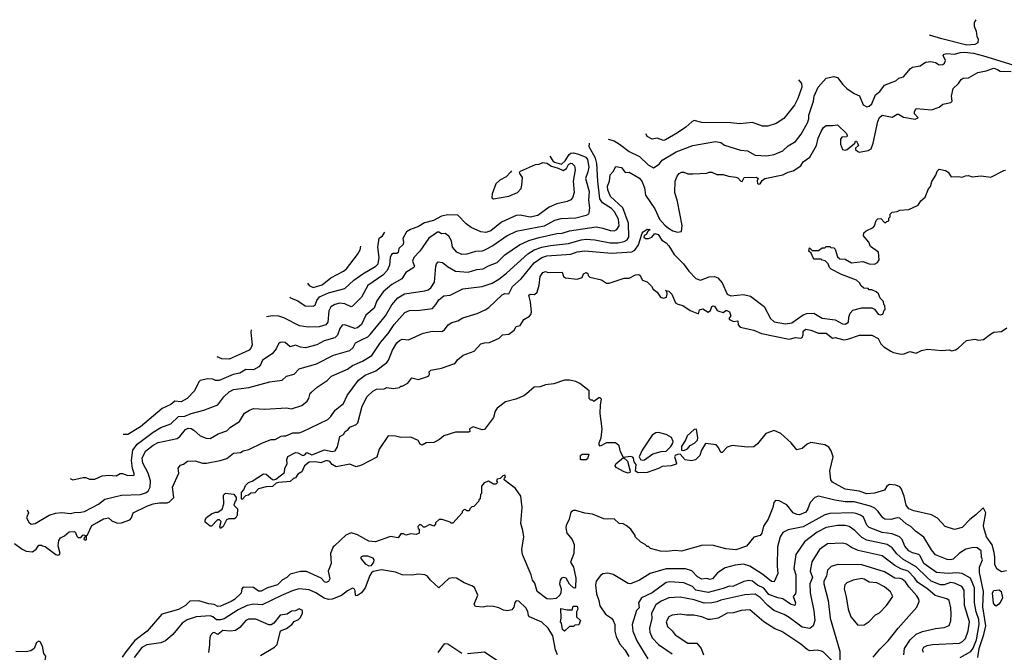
# Model space of a CAD drawing. Extents: x 1793424 to 1900092, y 321114 to 470632.
# Tile 265 of 292: x 1843774 to 1851528, y 461206 to 466186. Entities that reach past the tile are written whole.
import ezdxf

# ---------------------------------------------------------------- set-up
doc = ezdxf.new("R2010")
doc.units = 0

msp = doc.modelspace()

# ---------------------------------------------------------------- linework, layer by layer
at = {"layer": '0CON05XD'}
for points in [[(1851304.3, 466186.5), (1851290, 466165), (1851290, 466135), (1851307.5, 466095), (1851312.5, 466055), (1851322.5, 466035), (1851320, 466005), (1851295, 465990), (1851232.9, 465987.1), (1851036, 466035), (1850938.4, 466065.5)], [(1848407.3, 465245.9), (1848455, 465232), (1848497.6, 465207.6), (1848575, 465147.5), (1848655, 465110), (1848723.6, 465043.6), (1848765, 465020), (1848810.3, 465049.7), (1848835, 465080), (1848943.8, 465146.2), (1849075, 465196.2), (1849255, 465228), (1849295, 465219.2), (1849325, 465199.5), (1849451.2, 465158.8), (1849505, 465153.8), (1849565, 465118.8), (1849655, 465114), (1849715, 465125.8), (1849783.3, 465155), (1849825, 465193.8), (1849885, 465228), (1849927.5, 465285), (1849978.1, 465375), (1849987.8, 465405), (1849989.1, 465435), (1850025.6, 465545), (1850029.5, 465585), (1850061.4, 465655), (1850125, 465725.8), (1850185, 465738.8), (1850215, 465731.2), (1850256.2, 465675), (1850286.7, 465645), (1850345, 465606.2), (1850387.1, 465587.1), (1850417.8, 465515), (1850445, 465501.5), (1850465, 465506.9), (1850484.3, 465525), (1850514.6, 465595.4), (1850548.6, 465621.4), (1850585, 465670), (1850645.7, 465694.3), (1850674.1, 465705.9), (1850697.5, 465725), (1850735, 465735.8), (1850788.3, 465801.7), (1850805, 465812.5), (1850865, 465824), (1850908.3, 465851.7), (1850948.3, 465858.3), (1850985, 465850), (1851015, 465832), (1851045, 465832.5), (1851058, 465845), (1851063.8, 465865), (1851047.5, 465905), (1851054, 465916), (1851075, 465920.8), (1851135.6, 465914.4), (1851180.9, 465929.1), (1851215, 465932.1), (1851285, 465922.2), (1851365, 465901.1), (1851928.5, 465728.5)], [(1843834, 462326.3), (1843843.8, 462305), (1843828.5, 462265), (1843845, 462229.2), (1843865, 462215.8), (1843895, 462220), (1844005.4, 462284.6), (1844055, 462300), (1844105, 462306.5), (1844175, 462298.1), (1844205, 462307.1), (1844255, 462309.2), (1844285, 462315.6), (1844345, 462345.6), (1844395, 462371.4), (1844445, 462412.5), (1844575, 462441.9), (1844725, 462449.5), (1844765, 462461.5), (1844785.7, 462475), (1844803, 462507), (1844803.2, 462555), (1844786, 462615), (1844744.6, 462695), (1844740, 462735), (1844765, 462790.6), (1844825, 462835.6), (1844865, 462856.5), (1845015, 462890), (1845035.5, 462904.5), (1845079.1, 462960.9), (1845099.7, 462970.3), (1845125, 462966.6), (1845145.7, 462955.7), (1845195, 462911.2), (1845241.7, 462891.7), (1845275, 462888.8), (1845337.5, 462925), (1845405, 462948.8), (1845435, 462978.8), (1845505.7, 463024.3), (1845545, 463087.5), (1845585, 463113.3), (1845615, 463126.2), (1845705, 463119.2), (1845875, 463130), (1845915, 463122), (1845995, 463149.2), (1846037.9, 463182.1), (1846051.2, 463205), (1846062, 463245), (1846071.2, 463255), (1846115.9, 463294.1), (1846196.7, 463345), (1846229.7, 463380.3), (1846356.2, 463435), (1846395, 463464), (1846475, 463498.6), (1846547.1, 463542.9), (1846614.3, 463645), (1846675.3, 463714.7), (1846722.4, 463787.6), (1846807.6, 463882.4), (1846845, 463897.1), (1846925, 463898.6), (1847025, 463912.5), (1847050.8, 463945), (1847075, 463982), (1847115, 464011.2), (1847165, 464018.8), (1847265, 464068), (1847415, 464086.9), (1847495, 464111.4), (1847547.2, 464142.8), (1847608.1, 464191.9), (1847775, 464342.2), (1847825, 464373.6), (1847885, 464395.4), (1847955, 464409.6), (1848095, 464425.4), (1848195, 464453.8), (1848235, 464458.8), (1848304.5, 464454.5), (1848425, 464430.9), (1848485, 464429.6), (1848535, 464438.9), (1848557.3, 464452.7), (1848570.9, 464475), (1848568.4, 464585), (1848523.4, 464705), (1848427.3, 464795), (1848405, 464847.5), (1848403.5, 464875), (1848419.4, 464915), (1848423.8, 464965), (1848448.7, 464991.3), (1848468.8, 465031.2), (1848512.9, 465022.9), (1848543, 464983), (1848575, 464986), (1848655, 464939.2), (1848675, 464910), (1848695, 464863.8), (1848703.6, 464805), (1848775, 464698), (1848813.5, 464615), (1848855, 464567.5), (1848883.8, 464545), (1848917.5, 464525), (1848955, 464513.8), (1848985, 464520), (1848992.5, 464565), (1848953.8, 464755), (1848933.8, 464825), (1848936.2, 464915), (1848951.2, 464955), (1848966.7, 464975), (1848985, 464986.2), (1849005, 464986), (1849035, 464974.2), (1849075, 464973.3), (1849185, 464977.5), (1849205, 464986.7), (1849223.6, 464986.4), (1849265, 464967.5), (1849315, 464966.7), (1849355, 464953.3), (1849415, 464946.7), (1849430.7, 464940.7), (1849453.8, 464915), (1849463.2, 464913.2), (1849480, 464945), (1849576.4, 464946.4), (1849590, 464935), (1849581.7, 464918.3), (1849585, 464897.5), (1849595, 464891.2), (1849605, 464894), (1849620, 464920), (1849643, 464937), (1849785, 464966), (1849825, 464986), (1849865, 464996.2), (1849926.7, 465035), (1849945, 465067.5), (1849996, 465105), (1850049.2, 465195), (1850062.9, 465255), (1850086, 465305), (1850105, 465337.5), (1850125, 465352.5), (1850175, 465352.5), (1850215, 465360), (1850285, 465290), (1850290, 465275), (1850286.7, 465263.3), (1850248.3, 465261.7), (1850237.5, 465245), (1850237, 465207), (1850255, 465163.8), (1850275, 465160), (1850290, 465165), (1850350, 465215), (1850355, 465230), (1850365, 465230), (1850375, 465210), (1850380, 465195), (1850356.2, 465175), (1850356.2, 465165), (1850375, 465147.5), (1850385.9, 465144.1), (1850455, 465157.5), (1850479.3, 465170.7), (1850496.4, 465213.6), (1850532.9, 465385), (1850544.6, 465415.4), (1850565, 465434.2), (1850645, 465418.4), (1850685, 465444), (1850693.9, 465443.9), (1850735, 465420), (1850826.1, 465403.9), (1850850, 465415), (1850820, 465445), (1850820, 465465), (1850835, 465486.7), (1850955, 465476.2), (1851015, 465497.5), (1851045, 465522.5), (1851107.5, 465535), (1851117.5, 465545), (1851112.5, 465585), (1851126, 465645), (1851166.4, 465683.6), (1851187.5, 465715), (1851205, 465726.7), (1851245, 465730), (1851318.3, 465771.7), (1851385.6, 465784.4), (1851445, 465804.3), (1851473.3, 465795), (1851495, 465780), (1851581.7, 465778.3)], [(1849908.5, 465713.8), (1849932, 465685), (1849934.3, 465655), (1849902.9, 465565), (1849876.8, 465513.2), (1849791.2, 465408.8), (1849730.7, 465369.3), (1849665, 465347.5), (1849625, 465348.8), (1849545, 465376.2), (1849445, 465366), (1849375, 465374.2), (1849147.3, 465377.3), (1849086.8, 465393.2), (1849066.6, 465383.4), (1849020.3, 465339.7), (1848955.4, 465294.6), (1848860.3, 465239.7), (1848845, 465235.8), (1848795, 465254.3), (1848753.9, 465246.1), (1848715, 465266.2), (1848708.6, 465285), (1848709.4, 465291.2)], [(1844172.7, 462573.9), (1844193, 462563), (1844275, 462583.3), (1844295, 462583.3), (1844325, 462570), (1844365, 462570), (1844425, 462596.2), (1844475, 462601.2), (1844533.6, 462596.4), (1844565, 462612.5), (1844585, 462612.5), (1844627, 462597), (1844675, 462600), (1844677, 462613), (1844662.5, 462652.5), (1844655.6, 462715.6), (1844665, 462796.2), (1844699.4, 462845), (1844825, 462940), (1844885, 462976.9), (1844965, 463005.7), (1845025, 463061.9), (1845074.5, 463065.5), (1845125, 463086.9), (1845225, 463111.2), (1845335, 463153.3), (1845382.4, 463217.6), (1845423.6, 463256.4), (1845456.7, 463275), (1845578.3, 463291.7), (1845745, 463336), (1845841.7, 463348.3), (1845875, 463378.8), (1845935, 463396.7), (1845975, 463438.8), (1846112.1, 463477.9), (1846245, 463545.7), (1846375, 463582.5), (1846400, 463605), (1846418.6, 463641.4), (1846470.6, 463669.4), (1846515, 463690.6), (1846535, 463707.5), (1846655.6, 463855), (1846705, 463942), (1846753.1, 463996.9), (1846805, 464026.9), (1846965, 464051.4), (1846990.3, 464059.7), (1847010.8, 464075), (1847039.6, 464120.4), (1847051.4, 464245), (1847056.2, 464265), (1847069.3, 464280.7), (1847105, 464274), (1847143.4, 464243.4), (1847205, 464207.1), (1847305, 464200), (1847375, 464218.9), (1847425, 464224.3), (1847465, 464249.2), (1847535, 464274.3), (1847596, 464335), (1847710, 464415), (1847785, 464448.5), (1847865, 464472.9), (1848005, 464503.5), (1848045, 464505.6), (1848105, 464523.6), (1848314.4, 464554.4), (1848365.4, 464545.4), (1848424.2, 464525.8), (1848455, 464524.4), (1848478, 464535), (1848495, 464562.5), (1848490.9, 464615), (1848459.5, 464675), (1848435, 464700), (1848363.1, 464745), (1848343.6, 464775), (1848326.5, 464915), (1848319.7, 465055), (1848308.9, 465095), (1848257.8, 465185), (1848262.5, 465214.8)], [(1847949.7, 465111.8), (1847973.1, 465075), (1847985, 465065.4), (1848041.2, 465048.8), (1848071.1, 465075), (1848100.7, 465125), (1848115, 465135.8), (1848135, 465138.7), (1848175, 465128.8), (1848233.6, 465103.6), (1848246.6, 465085), (1848255.3, 465025.3), (1848249.5, 464989.5), (1848229.6, 464935), (1848260, 464835), (1848253.3, 464765), (1848261.9, 464705), (1848257.1, 464665), (1848252.5, 464655), (1848236.2, 464645), (1848155, 464624.5), (1848035, 464619.4), (1847985, 464605.6), (1847905, 464561.8), (1847685, 464518.5), (1847614, 464485), (1847501.2, 464405), (1847435, 464371.4), (1847415, 464364.3), (1847365, 464360.8), (1847295, 464341.4), (1847255, 464338.6), (1847215.5, 464355.5), (1847181.4, 464395), (1847174, 464445), (1847152.7, 464482.7), (1847125, 464502), (1847095, 464501.4), (1847075, 464513.3), (1847065, 464512.7), (1846995, 464467.5), (1846924.3, 464365), (1846878.8, 464315), (1846868.8, 464285), (1846882.5, 464245), (1846877.5, 464235), (1846814.1, 464195.9), (1846784.3, 464145.7), (1846705, 464101.9), (1846637.5, 464045), (1846588, 463972), (1846565, 463916), (1846499.8, 463860.2), (1846465, 463787.5), (1846435, 463759.4), (1846412.5, 463755), (1846335, 463784.2), (1846315, 463781.2), (1846295.6, 463754.4), (1846277, 463703), (1846255, 463682.9), (1846171.3, 463658.7), (1846113.4, 463626.6), (1846025.9, 463604.1), (1845985, 463608.6), (1845945, 463624.3), (1845905, 463610.9), (1845865, 463643.8), (1845845, 463648.8), (1845826.1, 463643.9), (1845813.3, 463635), (1845794.1, 463595.9), (1845761.2, 463555), (1845686, 463505), (1845670.3, 463469.7), (1845656.3, 463453.7), (1845615, 463429.4), (1845555, 463433.5), (1845507.1, 463402.9), (1845455, 463391.8), (1845345, 463347.1), (1845315, 463346.2), (1845295, 463356), (1845255, 463360), (1845195, 463346), (1845184, 463335), (1845152, 463265), (1845093.8, 463205), (1845045, 463176.9), (1844995, 463182.7), (1844965, 463155.6), (1844896.2, 463125), (1844725, 462981.9), (1844625, 462920), (1844595, 462920), (1844588.7, 462921.7)], [(1847646, 464997), (1847640, 464985), (1847605, 464948.8), (1847555, 464923.8), (1847525, 464893.3), (1847494, 464815), (1847493.3, 464785), (1847505, 464776.7), (1847625, 464796), (1847693.3, 464825), (1847722.7, 464857.3), (1847729.2, 464885), (1847733.6, 464943.6), (1847712.5, 464975), (1847710, 464985), (1847717.5, 464995), (1847835, 465046.9), (1847865, 465050), (1847895, 465061.3), (1847925, 465056.2), (1847962.9, 465032.9), (1848015, 465018.5), (1848055, 464999.5), (1848081.4, 465015), (1848095, 465046.4), (1848115, 465056.4), (1848125, 465054.3), (1848142.5, 465035), (1848148.1, 465005), (1848132.2, 464915), (1848140, 464825), (1848128, 464785), (1848115, 464768.8), (1848085.6, 464754.4), (1848005, 464737.1), (1847945, 464710.8), (1847855, 464645.6), (1847795, 464632.2), (1847715, 464647.1), (1847685, 464644), (1847567.6, 464592.4), (1847485, 464524.2), (1847445, 464510.8), (1847406.1, 464516.1), (1847329.5, 464549.5), (1847289.1, 464579.1), (1847225, 464646.7), (1847145, 464651.2), (1847095, 464638.8), (1847033.2, 464606.8), (1846961.9, 464588.1), (1846915, 464558.2), (1846852.2, 464535), (1846820.8, 464515), (1846791.5, 464465), (1846796.7, 464435), (1846792.8, 464417.2), (1846761.2, 464385), (1846755.9, 464354.1), (1846745, 464345.6), (1846715, 464345.7), (1846702.6, 464337.4), (1846692.2, 464315), (1846687.5, 464255), (1846667.2, 464212.8), (1846633.1, 464175), (1846515, 464092.5), (1846465, 464001.2), (1846395, 463930), (1846385, 463926.2), (1846335, 463948.6), (1846295, 463954.3), (1846256.7, 463945), (1846224, 463925), (1846208.6, 463895), (1846200, 463805), (1846185.4, 463784.6), (1846132.4, 463767.6), (1846045, 463765.8), (1845977, 463777), (1845855, 463840), (1845815, 463851.4), (1845765, 463855.7), (1845719.1, 463847.3)], [(1845850.7, 462910.7), (1845869.3, 462910.7), (1845925, 462932.5), (1845975, 462934.2), (1846005, 462944.2), (1846200.3, 463039.7), (1846225, 463063.3), (1846257.3, 463112.7), (1846323.8, 463165), (1846353, 463227), (1846442.7, 463347.3), (1846495, 463387.5), (1846578.7, 463421.3), (1846665, 463488.6), (1846677.5, 463505), (1846708.9, 463585), (1846745, 463643.3), (1846765, 463661.1), (1846785, 463670), (1846835, 463665.6), (1846952.5, 463717.5), (1847025.7, 463734.3), (1847097.3, 463732.7), (1847120, 463745), (1847148.8, 463785), (1847176.4, 463803.6), (1847225.5, 463814.5), (1847265, 463839.2), (1847377.3, 463872.7), (1847439.1, 463900.9), (1847469.7, 463920.3), (1847575, 464020.8), (1847595, 464030), (1847625, 464028.8), (1847655.8, 464085), (1847724.2, 464145.8), (1847825, 464273.3), (1847885, 464313.8), (1847925, 464326.7), (1848115, 464340), (1848165, 464359.6), (1848225, 464366.5), (1848435, 464347.7), (1848595, 464358.8), (1848617.8, 464372.2), (1848648.5, 464415), (1848677.5, 464505), (1848685, 464516.7), (1848708.8, 464531.2), (1848716.7, 464536.7), (1848740, 464535), (1848720.7, 464519.3), (1848706.7, 464495), (1848692.3, 464487.7), (1848688.8, 464475), (1848703.3, 464465), (1848726, 464464), (1848751.2, 464475), (1848776.7, 464503.3), (1848801.2, 464495), (1848830.3, 464450.3), (1848865, 464430), (1848887.5, 464405), (1848927, 464337), (1849000.8, 464265), (1849045, 464205.8), (1849098.3, 464148.3), (1849135, 464135.8), (1849205, 464161.9), (1849245, 464164.2), (1849273.2, 464153.2), (1849307.5, 464115), (1849346, 464025), (1849375, 464013.3), (1849475, 464021.9), (1849528.5, 464008.5), (1849637.2, 463927.2), (1849686, 463835), (1849715, 463808), (1849805, 463792.9), (1849855, 463799.2), (1849945, 463863.1), (1849974.2, 463874.2), (1850027, 463877), (1850095, 463835.8), (1850195, 463822.5), (1850255, 463792.5), (1850275, 463788.8), (1850300, 463805), (1850303.3, 463845), (1850313.6, 463876.4), (1850335, 463900), (1850407, 463917), (1850485, 463917.5), (1850506.4, 463906.4), (1850535, 463867.5), (1850555, 463862.5), (1850575, 463870), (1850580, 463895), (1850590, 463905), (1850587.5, 463935), (1850580, 463945), (1850577, 463967), (1850550, 463995), (1850537, 464027), (1850520, 464045), (1850485, 464060), (1850465, 464060), (1850455, 464070), (1850423, 464073), (1850400.7, 464090.7), (1850387.5, 464115), (1850365, 464136.7), (1850245, 464180), (1850165, 464222.5), (1850152.5, 464235), (1850140, 464265), (1850118.3, 464288.3), (1850092.5, 464292.5), (1850085, 464300), (1850031.7, 464301.7), (1850021.7, 464311.7), (1850008.3, 464348.3), (1849990, 464365), (1849995, 464390), (1850015, 464370), (1850065, 464370), (1850095, 464390), (1850115, 464390), (1850125, 464400), (1850155, 464400), (1850161.7, 464391.7), (1850185, 464390), (1850195, 464380), (1850215, 464320), (1850233.6, 464303.6), (1850275, 464300), (1850325, 464273.3), (1850415, 464282.5), (1850465, 464263.3), (1850505, 464262.5), (1850530, 464275), (1850542.5, 464295), (1850537.5, 464355), (1850475, 464400), (1850460, 464435), (1850431.7, 464468.3), (1850420, 464485), (1850421.7, 464508.3), (1850440, 464525), (1850495, 464550), (1850507, 464563), (1850520, 464605), (1850531.7, 464618.3), (1850555, 464620), (1850585, 464590), (1850595, 464590), (1850601.7, 464598.3), (1850618.3, 464601.7), (1850620, 464625), (1850630, 464635), (1850630, 464655), (1850645, 464670), (1850685, 464677.5), (1850705, 464687.5), (1850777, 464693), (1850850, 464725), (1850870.7, 464759.3), (1850905, 464790), (1850930, 464855), (1850946.1, 464873.9), (1850958.3, 464911.7), (1850988, 464962), (1851000, 464995), (1851015, 465008.8), (1851065, 465000), (1851086.7, 464985), (1851108.3, 464948.3), (1851165, 464952.5), (1851195, 464947.5), (1851221.7, 464958.3), (1851245, 464958.8), (1851275, 464950), (1851345, 464956.7), (1851423, 464947), (1851525, 465000), (1851538.3, 465001.7)], [(1845900.6, 464002.1), (1845907.3, 463997.3), (1845965, 463972), (1846023.4, 463933.4), (1846085, 463930.8), (1846100.8, 463939.2), (1846113.3, 463975), (1846135.8, 464005), (1846205, 464037.3), (1846335, 464070.6), (1846406, 464135), (1846475.3, 464184.7), (1846580, 464245), (1846596.7, 464265), (1846605.5, 464315), (1846594.4, 464395), (1846605, 464467.5), (1846632.5, 464485), (1846648.5, 464512.6)], [(1846040.3, 464111.4), (1846055, 464092.5), (1846085, 464077.5), (1846155, 464098.5), (1846225, 464154.3), (1846325, 464205.7), (1846347.5, 464225), (1846435, 464336.7), (1846456, 464375), (1846461.7, 464404)], [(1846360.6, 462959.4), (1846375, 462977.5), (1846425, 463000), (1846437, 463013), (1846470, 463145), (1846511.2, 463218.8), (1846555, 463262.5), (1846585, 463277.5), (1846645, 463280), (1846665, 463290), (1846715, 463282.5), (1846765, 463290), (1846775, 463300), (1846785, 463300), (1846830, 463325), (1846863, 463367), (1846915, 463352.5), (1846985, 463377.5), (1846997.5, 463385), (1847002.5, 463395), (1847000, 463415), (1847013, 463427), (1847095, 463443.3), (1847193.6, 463476.4), (1847206, 463484), (1847220.7, 463509.3), (1847267.5, 463545), (1847353.6, 463576.4), (1847406.4, 463633.6), (1847435, 463643.3), (1847475, 463644), (1847551.1, 463678.9), (1847576.2, 463705), (1847625, 463711.8), (1847667.5, 463742.5), (1847685, 463770), (1847715, 463778.5), (1847745, 463825.6), (1847788.8, 463851.2), (1847800.6, 463865), (1847805.6, 463885), (1847795.6, 463965.6), (1847785, 464016.7), (1847795, 464025.6), (1847827.1, 464022.9), (1847848.3, 464041.7), (1847864.2, 464095.8), (1847873.1, 464165), (1847895, 464196.2), (1847915, 464203.3), (1847935, 464196.7), (1848045, 464197.5), (1848057.5, 464165), (1848073, 464153), (1848165, 464143.3), (1848203, 464157), (1848213.6, 464186.4), (1848235, 464196.7), (1848248.3, 464188.3), (1848251.7, 464171.7), (1848265, 464160), (1848355, 464137.5), (1848395, 464112.5), (1848417, 464113), (1848535, 464152.5), (1848575, 464152.5), (1848625, 464178.8), (1848649.3, 464179.3), (1848657.5, 464175), (1848680, 464135), (1848715, 464123.3), (1848749.5, 464089.5), (1848763.3, 464065), (1848795, 464040), (1848821.5, 464001.5), (1848845, 463994.4), (1848866.9, 464003.1), (1848874.3, 464025), (1848870, 464050), (1848860, 464055), (1848885, 464050), (1848910, 464025), (1848938.3, 463958.3), (1848956.1, 463946.1), (1848995.6, 463935.6), (1849055, 463895.8), (1849118.8, 463871.2), (1849128.8, 463901.2), (1849155, 463911.2), (1849195, 463884), (1849215, 463897.5), (1849225, 463927.5), (1849235, 463934), (1849245, 463930.8), (1849267, 463897), (1849280.8, 463890.8), (1849315, 463881.2), (1849334, 463896), (1849344, 463896), (1849365, 463886.2), (1849373.3, 463855), (1849360, 463835), (1849363.3, 463825), (1849395, 463810), (1849430, 463815), (1849432.5, 463785), (1849448.6, 463765), (1849555, 463742.5), (1849615, 463716.7), (1849835, 463672.5), (1849885, 463683.3), (1849925, 463679.4), (1849935, 463684.4), (1849944.4, 463705), (1849944.4, 463735), (1849965, 463750), (1850005, 463742.9), (1850065, 463719.2), (1850125, 463717.5), (1850175, 463680), (1850195, 463683.3), (1850265, 463665.6), (1850295, 463670), (1850386.8, 463703.2), (1850485, 463701.8), (1850535, 463676), (1850555, 463634.3), (1850580, 463610), (1850635, 463575.8), (1850655, 463565.8), (1850715, 463552.5), (1850740, 463555), (1850785, 463573.8), (1850835, 463560), (1850875, 463581.2), (1850925, 463591.2), (1851035, 463581.2), (1851093.6, 463586.4), (1851115, 463580), (1851145, 463587.5), (1851165, 463600), (1851230.3, 463659.7), (1851295, 463671.2), (1851325, 463663.3), (1851365, 463667.5), (1851418.3, 463711.7), (1851445, 463726.2), (1851505, 463731.2), (1851548.3, 463761.7)], [(1845597.7, 463744.8), (1845594.2, 463725), (1845604.2, 463625.8), (1845595, 463600), (1845582.5, 463585), (1845495.5, 463544.5), (1845425, 463514.3), (1845366.1, 463516.1), (1845328.6, 463532.8)], [(1851544, 461846), (1851505, 461839.2), (1851471.1, 461861.1), (1851453.1, 461895), (1851453.9, 461953.9), (1851447.7, 461992.3), (1851431.7, 462051.7), (1851387.5, 462115), (1851365.8, 462185), (1851364, 462205), (1851382.5, 462305), (1851365, 462340), (1851355, 462337.5), (1851303, 462287), (1851257.3, 462252.7), (1851195, 462188.8), (1851135, 462173.3), (1851062.5, 462195), (1851001.7, 462261.7), (1850955, 462287.5), (1850815, 462318.5), (1850776.7, 462336.7), (1850754.5, 462365), (1850740.5, 462435), (1850717.1, 462495), (1850705, 462509.2), (1850675, 462522.9), (1850623, 462527), (1850603.3, 462515), (1850585, 462483.3), (1850505, 462458.8), (1850445, 462453.1), (1850385, 462475.7), (1850275, 462490.8), (1850174, 462545), (1850162.5, 462565), (1850154.1, 462634.1), (1850179.2, 462745), (1850165, 462793.3), (1850145, 462821.2), (1850115, 462838), (1850005, 462858.8), (1849975, 462843.3), (1849935, 462810), (1849895, 462800), (1849848.8, 462855), (1849768.3, 462928.3), (1849715, 462952), (1849651.2, 462928.8), (1849585, 462846.2), (1849556.1, 462823.9), (1849505, 462821.4), (1849385, 462834), (1849345, 462820), (1849305, 462780), (1849295, 462780), (1849278.3, 462818.3), (1849258.3, 462838.3), (1849175, 462850), (1849143, 462797), (1849130, 462755), (1849095, 462720), (1849065, 462714), (1849015, 462722.5), (1848975.9, 462765.9), (1848955, 462764.3), (1848936.7, 462755), (1848931.2, 462745), (1848946.2, 462695), (1848943.6, 462686.4), (1848903.8, 462673.8), (1848835, 462668.8), (1848805, 462652.5), (1848715, 462622.5), (1848645, 462618.8), (1848623, 462633), (1848630, 462685), (1848613.3, 462705), (1848607.5, 462735), (1848603.3, 462743.3), (1848585, 462748), (1848530, 462740), (1848560, 462710), (1848581.7, 462631.7), (1848579.3, 462620.7), (1848565, 462617.5), (1848535, 462626.2), (1848470.5, 462660.5), (1848463.3, 462675), (1848469.3, 462690.7), (1848530, 462740), (1848505.7, 462785), (1848495, 462831.2), (1848465, 462856), (1848395, 462853.8), (1848345, 462830), (1848338.3, 462838.3), (1848337.5, 462855), (1848353.3, 462895), (1848360, 462965), (1848346.7, 463085), (1848347.5, 463155), (1848355, 463200), (1848345, 463210), (1848335, 463210), (1848295, 463180), (1848285, 463190), (1848271.7, 463191.7), (1848260, 463205), (1848260, 463265), (1848185, 463322.5), (1848155, 463337.5), (1848105, 463347.5), (1848065, 463347.5), (1847981.7, 463318.3), (1847915, 463312.5), (1847873, 463297), (1847825, 463292.5), (1847765, 463241.2), (1847744.2, 463225.8), (1847682.1, 463197.9), (1847600.9, 463179.1), (1847535, 463126.7), (1847518.8, 463105), (1847506.7, 463055), (1847435, 462961.2), (1847415, 462956.2), (1847345, 462982.2), (1847316.7, 462965), (1847320, 462945), (1847311.7, 462938.3), (1847205, 462940), (1847115, 462910), (1847080, 462880), (1847035, 462857.1), (1846975, 462854.2), (1846945, 462836.2), (1846926.7, 462845), (1846913, 462873), (1846855, 462900), (1846775, 462897.5), (1846735, 462907.5), (1846675, 462910), (1846604.1, 462805.9), (1846587.7, 462742.3), (1846465, 462679.2), (1846425, 462666.2), (1846375, 462687.5), (1846266.4, 462666.4), (1846234.2, 462684.2), (1846217, 462707), (1846190, 462715), (1846145, 462698.8), (1846103.6, 462706.4), (1846055, 462702.5), (1846017, 462673), (1845995, 462627.5), (1845965, 462607.5), (1845945, 462580), (1845930, 462575), (1845905, 462550), (1845815, 462543.3), (1845795, 462537.5), (1845765, 462511.2), (1845715, 462508.8), (1845655, 462493.3), (1845625, 462462.5), (1845595, 462457.5), (1845575, 462442.5), (1845552.5, 462437.5), (1845525, 462410), (1845520, 462415), (1845520, 462465), (1845540, 462485), (1845551.7, 462518.3), (1845575, 462543.8), (1845605, 462553.3), (1845695, 462610), (1845715, 462607.5), (1845765, 462566.7), (1845775, 462562.5), (1845790.7, 462569.3), (1845858.3, 462621.7), (1845862.5, 462655), (1845879.3, 462690.7), (1845878, 462725), (1845885, 462746.7), (1845945, 462778.8), (1845965, 462776), (1846005, 462756), (1846018.6, 462761.4), (1846035, 462780), (1846075, 462760.8), (1846175, 462798.8), (1846235, 462787.5), (1846258.3, 462791.7), (1846277, 462823), (1846296.2, 462905), (1846325, 462920.8), (1846336.9, 462943.1), (1846360.6, 462959.4)], [(1843733, 462063), (1843795, 462017.5), (1843825, 462002.5), (1843875, 461997.5), (1843905, 462017.5), (1843925, 462050), (1843945, 462050), (1843953, 462043), (1843975, 462040), (1844060, 461975), (1844075, 461970), (1844086.4, 461973.6), (1844092.5, 461985), (1844077.5, 462045), (1844083.6, 462086.4), (1844095, 462107.5), (1844128.3, 462121.7), (1844165, 462153.3), (1844205, 462156.2), (1844215, 462150), (1844225, 462120), (1844235, 462110), (1844255, 462110), (1844275, 462130), (1844288.3, 462128.3), (1844290, 462115), (1844281.7, 462108.3), (1844280, 462095), (1844295, 462090), (1844300, 462095), (1844300, 462125), (1844308.3, 462131.7), (1844342.5, 462205), (1844385, 462228.8), (1844435, 462256), (1844473.6, 462263.6), (1844500.8, 462240.8), (1844545, 462223.3), (1844575.4, 462224.6), (1844641.7, 462248.3), (1844655.7, 462265), (1844668.8, 462305), (1844775, 462356), (1844825, 462373.8), (1844875, 462382.5), (1844935, 462382.5), (1844955, 462390), (1844987.5, 462425), (1844977.5, 462505), (1845027.5, 462615), (1845023.3, 462655), (1845040.7, 462679.3), (1845065, 462687.5), (1845095, 462710), (1845155, 462714), (1845215, 462696.2), (1845244.1, 462694.1), (1845354.2, 462715.8), (1845405, 462731.2), (1845456.8, 462773.2), (1845512.3, 462777.7), (1845535, 462792.9), (1845577.7, 462802.3), (1845685.6, 462854.4), (1845755, 462880), (1845785, 462880), (1845832.3, 462907.7), (1845850.7, 462910.7)], [(1848675, 462717.5), (1848695, 462720), (1848760.5, 462769.5), (1848825, 462786.7), (1848865, 462790), (1848903, 462827), (1848917, 462853), (1848920, 462865), (1848906.4, 462896.4), (1848865, 462921.2), (1848805.9, 462935.9), (1848785, 462934), (1848754.2, 462915.8), (1848675, 462797.5), (1848653.3, 462745), (1848663, 462723), (1848675, 462717.5)], [(1849005, 462793.8), (1849032.4, 462807.6), (1849055, 462833.8), (1849088.8, 462851.2), (1849111.2, 462875), (1849114, 462895), (1849103.3, 462963.3), (1849085, 462959.2), (1849030.9, 462909.1), (1849020, 462880), (1848985.8, 462825), (1848986.2, 462796.2), (1849005, 462793.8)], [(1848235, 462720), (1848195, 462720), (1848190, 462725), (1848190, 462755), (1848203.6, 462766.4), (1848256.7, 462766.7), (1848245, 462730), (1848235, 462720)], [(1849998, 462385), (1849981.9, 462335), (1849965, 462308), (1849915, 462287.5), (1849895, 462290), (1849866, 462305), (1849815, 462366.7), (1849755, 462398), (1849725, 462400), (1849712.5, 462385), (1849704.3, 462345), (1849668.1, 462255), (1849630.9, 462199.1), (1849618.8, 462145), (1849606.7, 462125), (1849555, 462113.3), (1849498.3, 462041.7), (1849415, 462012.9), (1849335, 462020), (1849237.3, 462047.3), (1849155, 462050), (1848985, 462002), (1848935, 462006.2), (1848865, 461998.8), (1848821.7, 462001.7), (1848743, 462023), (1848725, 462040), (1848715, 462040), (1848700, 462055), (1848665, 462072.5), (1848620, 462115), (1848620, 462125), (1848586.4, 462176.4), (1848550, 462205), (1848527, 462217), (1848495, 462220), (1848455, 462257.5), (1848405, 462253.3), (1848375, 462257.5), (1848285, 462293.8), (1848225, 462300.8), (1848155, 462323.3), (1848135, 462322.9), (1848115, 462310), (1848102, 462255), (1848077.1, 462205), (1848074.4, 462185), (1848084.2, 462145), (1848124, 462095), (1848140, 462055), (1848139.2, 461985), (1848111.2, 461915), (1848136.2, 461875), (1848155, 461790), (1848151.7, 461718.3), (1848145, 461710), (1848135, 461712.5), (1848105, 461742.5), (1848078.8, 461788.8), (1848055, 461793.8), (1848041.7, 461788.3), (1848031.2, 461775), (1848024, 461745), (1848037.5, 461705), (1848036.1, 461673.9), (1848027.5, 461655), (1847999.3, 461630.7), (1847953.9, 461623.9), (1847925, 461626.7), (1847849.4, 461685), (1847830.2, 461750.2), (1847812.5, 461775), (1847802.9, 461815), (1847733.3, 461975), (1847729.2, 462015), (1847743.1, 462115), (1847737.5, 462165), (1847721.2, 462218.8), (1847732, 462345), (1847720, 462435), (1847677.5, 462495), (1847590, 462565), (1847591.7, 462578.3), (1847600, 462585), (1847595, 462600), (1847580, 462595), (1847557, 462573), (1847535, 462570), (1847530, 462555), (1847537, 462543), (1847525, 462530), (1847505, 462530), (1847465, 462552.5), (1847430.7, 462539.3), (1847410, 462515), (1847410, 462455), (1847403, 462447), (1847400, 462415), (1847390, 462405), (1847390, 462395), (1847350, 462355), (1847335, 462350), (1847320, 462335), (1847315, 462320), (1847295, 462320), (1847288.3, 462328.3), (1847275, 462330), (1847260, 462315), (1847260, 462305), (1847185, 462222.5), (1847172.5, 462222.5), (1847165, 462230), (1847101.7, 462251.7), (1847078.3, 462251.7), (1847050, 462225), (1847050, 462215), (1847035, 462200), (1847005, 462212.5), (1846965, 462190), (1846955, 462190), (1846935, 462210), (1846921.7, 462208.3), (1846910, 462195), (1846911.7, 462181.7), (1846920, 462175), (1846920, 462145), (1846897, 462133), (1846855, 462137.5), (1846815, 462127.5), (1846797.5, 462137.5), (1846775, 462138), (1846755, 462107.5), (1846695, 462118), (1846575, 462075.8), (1846525, 462081.4), (1846435, 462130), (1846385, 462146.2), (1846343.2, 462126.8), (1846253.8, 462045), (1846243.8, 462035), (1846221.2, 461985), (1846226.7, 461905), (1846202.5, 461845), (1846217.5, 461785), (1846205, 461763.3), (1846185, 461756.7), (1846175, 461760), (1846148.3, 461788.3), (1846031.7, 461841.7), (1845985, 461842.5), (1845905, 461820), (1845877.5, 461795), (1845843.6, 461776.4), (1845805, 461738), (1845725, 461713.8), (1845675, 461686.2), (1845655, 461686.2), (1845615, 461716), (1845535, 461718.8), (1845524.2, 461705.8), (1845517.6, 461672.4), (1845465, 461622.5), (1845438.8, 461605), (1845355, 461568.1), (1845335, 461567.5), (1845305, 461581.4), (1845265, 461586.9), (1845185, 461612), (1845115, 461608.8), (1845078.8, 461575), (1845025, 461541.9), (1844894.5, 461505.5), (1844778.3, 461371.7), (1844681.9, 461298.1), (1844609.2, 461210.8), (1844582.5, 461167.5)], [(1845355, 462180), (1845350, 462195), (1845360, 462235), (1845348.3, 462248.3), (1845331.7, 462248.3), (1845285, 462200), (1845275, 462200), (1845235, 462230), (1845235, 462250), (1845245, 462267.5), (1845283.9, 462296.1), (1845315, 462310), (1845335, 462310), (1845368.3, 462331.7), (1845382.5, 462375), (1845378.3, 462441.7), (1845395, 462460), (1845461.7, 462451.7), (1845480, 462425), (1845480, 462405), (1845470, 462395), (1845460, 462365), (1845490, 462335), (1845487.5, 462285), (1845477.5, 462265), (1845465, 462257.5), (1845422.5, 462257.5), (1845401.7, 462248.3), (1845377.5, 462195), (1845355, 462180)], [(1851319.2, 461165), (1851331.1, 461235), (1851368.1, 461345), (1851383.1, 461415), (1851358, 461565), (1851362.9, 461685), (1851333.6, 461835), (1851331.4, 461875), (1851357.5, 461935), (1851347.8, 461955), (1851345, 462003.8), (1851315, 462028.9), (1851285, 462032.2), (1851225, 462017.5), (1851175, 461987.1), (1851125, 461940), (1851104.2, 461934.2), (1851077.7, 461937.7), (1850985, 461973.8), (1850953.4, 462013.4), (1850893.2, 462113.2), (1850828.3, 462158.3), (1850792, 462195), (1850755, 462217.5), (1850705, 462262), (1850685, 462264), (1850635, 462252.5), (1850587.5, 462255), (1850571.2, 462265), (1850535.8, 462315), (1850509.6, 462339.6), (1850475, 462356.5), (1850345, 462390), (1850275, 462390.8), (1850192.4, 462402.4), (1850065, 462435.8), (1850035, 462424), (1849998, 462385)], [(1851180, 461165), (1851265, 461212.2), (1851281.7, 461238.3), (1851310, 461305), (1851331.2, 461425), (1851326.9, 461465), (1851305.3, 461525), (1851293.8, 461595), (1851292.7, 461712.7), (1851260.7, 461790.7), (1851195, 461827.3), (1851155, 461830.8), (1851085, 461825.6), (1850995.3, 461835.3), (1850894.1, 461904.1), (1850865.5, 461965), (1850855, 461975.6), (1850805, 461988.6), (1850775, 462005.8), (1850745, 462042), (1850723.4, 462093.4), (1850703.8, 462115), (1850645, 462137.3), (1850565, 462147.8), (1850465, 462188.6), (1850445, 462206.2), (1850418.9, 462268.9), (1850395, 462285.6), (1850358.3, 462298.3), (1850335, 462304.5), (1850155, 462298.9), (1850115, 462289.4), (1849945, 462192.5), (1849825, 462171.2), (1849785, 462150), (1849764, 462115), (1849741.4, 462035), (1849740, 461885), (1849745.7, 461825), (1849715, 461761.2), (1849695, 461762.5), (1849627.5, 461817.5), (1849525, 461883.1), (1849475, 461899.4), (1849408.3, 461891.7), (1849329.7, 461870.3), (1849268.3, 461831.7), (1849229.2, 461785), (1849208.3, 461778.3), (1849185, 461786.9), (1849145, 461781.1), (1849111.3, 461801.3), (1849066.2, 461846.2), (1849018.3, 461861.7), (1848865, 461862.5), (1848740, 461825), (1848655, 461774.2), (1848585, 461744), (1848565, 461748), (1848448.9, 461818.9), (1848405, 461828.6), (1848367.3, 461822.7), (1848348.3, 461811.7), (1848314.5, 461765.5), (1848308.6, 461735), (1848315.6, 461665), (1848335.7, 461615), (1848342.2, 461572.2), (1848386.2, 461505), (1848434.1, 461474.1), (1848447, 461457), (1848460, 461425), (1848461.7, 461371.7), (1848470.3, 461330.3), (1848499.1, 461269.1), (1848540.8, 461225), (1848571.5, 461171.5)], [(1850890.8, 461205), (1850884, 461225), (1850895, 461246.2), (1850920.9, 461259.1), (1850963.4, 461266.6), (1851175, 461278.9), (1851199.2, 461290.8), (1851223.3, 461315), (1851243.6, 461375), (1851254.5, 461445), (1851213.8, 461575), (1851211.1, 461695), (1851193.3, 461723.3), (1851135, 461751.1), (1851105, 461755.4), (1851055, 461737.5), (1851025, 461737.5), (1850951.4, 461765), (1850917.9, 461797.9), (1850835, 461879.1), (1850730.1, 461940.1), (1850682.1, 461982.1), (1850645, 462029.4), (1850605, 462054.4), (1850445, 462087.8), (1850405, 462109.4), (1850351.4, 462165), (1850305.4, 462195.4), (1850275, 462204.4), (1850215, 462203.3), (1850125, 462187.5), (1850055, 462152.9), (1849954.2, 462075), (1849886, 461975), (1849871.4, 461865), (1849887.1, 461815), (1849887.1, 461685), (1849883.1, 461666.9), (1849866.2, 461645), (1849883.8, 461595), (1849877.5, 461575), (1849845, 461585.8), (1849785, 461628.1), (1849744.4, 461635.6), (1849675, 461660.9), (1849635, 461709.6), (1849585, 461735.6), (1849546.2, 461765), (1849515, 461771.4), (1849475.6, 461764.4), (1849395, 461727.1), (1849355, 461723.3), (1849313.1, 461706.9), (1849195, 461676.4), (1849100, 461695), (1849073.1, 461723.1), (1849005, 461753.5), (1848895, 461760.6), (1848865, 461755.7), (1848756, 461675), (1848670, 461635), (1848647.8, 461595), (1848653.3, 461555), (1848630.8, 461535), (1848597.5, 461425), (1848602.1, 461372.1), (1848634.4, 461295), (1848722, 461155)], [(1850735.7, 461185), (1850742.2, 461235), (1850786.1, 461303.9), (1850835, 461348.1), (1850885, 461370), (1850985, 461394), (1851055, 461401.2), (1851093, 461417), (1851106.4, 461453.6), (1851110, 461505), (1851107.5, 461555), (1851094.1, 461614.1), (1851075, 461627.5), (1850982.6, 461652.6), (1850925, 461702.2), (1850845, 461756.9), (1850822.1, 461792.1), (1850770.6, 461845), (1850713.2, 461863.2), (1850665, 461888.5), (1850565, 461965.6), (1850376.4, 462006.4), (1850325, 462031.4), (1850285, 462056), (1850255, 462065.8), (1850135, 462058.6), (1850072.5, 462015), (1850011.7, 461918.3), (1850000, 461845), (1850016.4, 461795), (1849996.4, 461745), (1850000.5, 461675), (1850028.3, 461531.7), (1850035.7, 461455), (1850024, 461415), (1849996.6, 461393.4), (1849935, 461404.5), (1849835, 461481.1), (1849795, 461503.5), (1849714.2, 461535), (1849664.7, 461574.7), (1849605, 461637.5), (1849565, 461663.3), (1849485, 461659.1), (1849295, 461615.5), (1849265, 461603.5), (1849225, 461594.4), (1849165, 461593.6), (1849085, 461618.8), (1848975, 461640.8), (1848885.6, 461634.4), (1848825, 461609.4), (1848785, 461578.6), (1848750.6, 461515), (1848751.9, 461471.9), (1848734, 461395), (1848737.5, 461365), (1848755, 461318.8), (1848805, 461266), (1848913.6, 461193.6)], [(1846525, 461887.5), (1846545, 461890), (1846562.5, 461915), (1846566.7, 461935), (1846558.3, 461948.3), (1846515, 461963.3), (1846477, 461963), (1846460, 461955), (1846460, 461945), (1846495, 461902.5), (1846525, 461887.5)], [(1850495, 461166.7), (1850548.3, 461231.7), (1850613.8, 461295), (1850691.2, 461395), (1850839.7, 461560.3), (1850857.5, 461605), (1850855.7, 461625), (1850839.8, 461649.8), (1850775, 461721.4), (1850750.9, 461760.9), (1850725, 461781.9), (1850707.9, 461787.9), (1850665, 461788.5), (1850585, 461840.7), (1850405, 461895.5), (1850215.9, 461895.9), (1850165, 461882), (1850135, 461852.5), (1850128.1, 461805), (1850107.1, 461765), (1850105.7, 461744.3), (1850140, 461615), (1850155.5, 461475.5), (1850234, 461215), (1850233.3, 461145)], [(1848009.2, 461185), (1847992.5, 461225), (1847972.9, 461335), (1847936.9, 461395), (1847885, 461442), (1847790, 461485), (1847781.2, 461495), (1847775.8, 461525.8), (1847761.2, 461555), (1847705, 461607.5), (1847685, 461610), (1847672.5, 461597.5), (1847665, 461560), (1847649.3, 461540.7), (1847615, 461533.3), (1847585, 461537.5), (1847546.4, 461556.4), (1847505, 461567.5), (1847455, 461570), (1847425, 461562.5), (1847365, 461567.5), (1847352.5, 461585), (1847382.5, 461655), (1847356.7, 461715), (1847335, 461730), (1847275, 461753.3), (1847215, 461790), (1847185, 461793.3), (1847155, 461787.5), (1847075, 461712.5), (1847006.1, 461776.1), (1846985.9, 461805.9), (1846965, 461816.7), (1846915, 461821.2), (1846862.3, 461812.3), (1846785, 461816), (1846735, 461835.8), (1846623.9, 461856.1), (1846558.3, 461841.7), (1846545, 461832.5), (1846530.5, 461809.5), (1846495.7, 461714.3), (1846466.7, 461675), (1846435, 461652.5), (1846425, 461650), (1846420, 461655), (1846415, 461690), (1846407.5, 461705), (1846395, 461710), (1846355, 461690), (1846308.2, 461651.8), (1846235, 461625.5), (1846205, 461622.7), (1846172.3, 461632.3), (1846106, 461675), (1846055, 461698.5), (1845975, 461706.7), (1845927, 461693), (1845835, 461653.6), (1845685, 461580), (1845615, 461584.4), (1845565, 461574.6), (1845495, 461540.4), (1845385, 461470), (1845355, 461460.5), (1845325, 461461.1), (1845295, 461485.5), (1845275, 461492.7), (1845165, 461484.5), (1845092.3, 461462.3), (1845054, 461435), (1844981.2, 461345), (1844922.5, 461295), (1844885, 461280), (1844776.7, 461265), (1844737.4, 461242.6), (1844674.5, 461165)], [(1850375, 461420), (1850425, 461422.5), (1850465, 461447.5), (1850515, 461500), (1850545, 461517.5), (1850601.2, 461575), (1850651.2, 461645), (1850632.4, 461682.4), (1850585, 461720.9), (1850525, 461752.1), (1850465, 461757.5), (1850425, 461782.9), (1850405, 461785.6), (1850337.4, 461772.6), (1850286.8, 461753.2), (1850273.2, 461736.8), (1850265.8, 461705), (1850282.7, 461642.7), (1850298, 461545), (1850318.8, 461485), (1850375, 461420)], [(1851465, 461570), (1851455, 461573.3), (1851443.2, 461593.2), (1851436, 461675), (1851445, 461691.2), (1851487.2, 461697.2), (1851503.1, 461685), (1851512.9, 461635), (1851500.8, 461605), (1851485, 461583.8), (1851465, 461570)], [(1845669.3, 461180.7), (1845780, 461245), (1845801.7, 461268.3), (1845827.5, 461375), (1845876.1, 461393.9), (1845917.5, 461425), (1845935, 461447.5), (1845970, 461465), (1845985, 461480), (1846002.5, 461515), (1846002.5, 461535), (1845975, 461547.5), (1845946.4, 461533.6), (1845915, 461530), (1845880, 461505), (1845825, 461497.5), (1845775.9, 461434.1), (1845755, 461421.2), (1845735, 461422.5), (1845635, 461467.1), (1845575, 461467.5), (1845555, 461456), (1845508.3, 461401.7), (1845473.2, 461376.8), (1845435, 461371.4), (1845375, 461376.9), (1845335, 461345.7), (1845305, 461361.2), (1845295, 461360), (1845273.3, 461335), (1845268, 461295), (1845270, 461265), (1845260, 461205)], [(1848065, 461372.5), (1848050, 461385), (1848040, 461435), (1848032.5, 461445), (1848037.5, 461475), (1848035, 461550), (1848085, 461540), (1848125, 461540), (1848131.7, 461568.3), (1848165, 461570), (1848170, 461545), (1848160, 461525), (1848160, 461485), (1848190, 461455), (1848178.3, 461421.7), (1848145, 461420), (1848135, 461410), (1848105, 461410), (1848065, 461372.5)], [(1850175, 461136.7), (1850105, 461206.2), (1850087.5, 461215), (1850055, 461222), (1849996.4, 461216.4), (1849975, 461228.8), (1849925, 461268.8), (1849775, 461368.8), (1849720.3, 461390.3), (1849633.3, 461445), (1849525, 461541.2), (1849455, 461533.8), (1849395, 461516), (1849345, 461512.9), (1849275.8, 461474.2), (1849215, 461463.3), (1849195, 461463.3), (1849145, 461483.8), (1849082.5, 461497.5)], [(1849082.5, 461497.5), (1849025, 461497.5), (1848975, 461505.7), (1848912.1, 461497.9), (1848885.8, 461484.2), (1848864.2, 461445), (1848875, 461410), (1848913.3, 461375), (1848935, 461344), (1849035, 461276.7), (1849107, 461277), (1849140, 461235), (1849160, 461185)], [(1843767.5, 460405), (1843805, 460436.7), (1843835.7, 460515), (1843845, 460528.8), (1843862.5, 460537.5), (1843873.9, 460685), (1843903.5, 460776.5), (1843926.8, 460875), (1843960.5, 460969.5), (1843962.7, 461055), (1843981.2, 461175), (1843965, 461197.5), (1843953.8, 461255), (1843935, 461287.5), (1843925, 461293.3), (1843906.4, 461283.6), (1843888.8, 461235), (1843863, 461217), (1843825, 461209.4), (1843745, 461211.4)], [(1847255, 461196), (1847145, 461270), (1847117, 461273), (1847066.2, 461205)], [(1847586.2, 461105), (1847435, 461205.8), (1847300, 461195)]]:
    msp.add_lwpolyline(points, dxfattribs=at)

doc.saveas('drawing.dxf')
